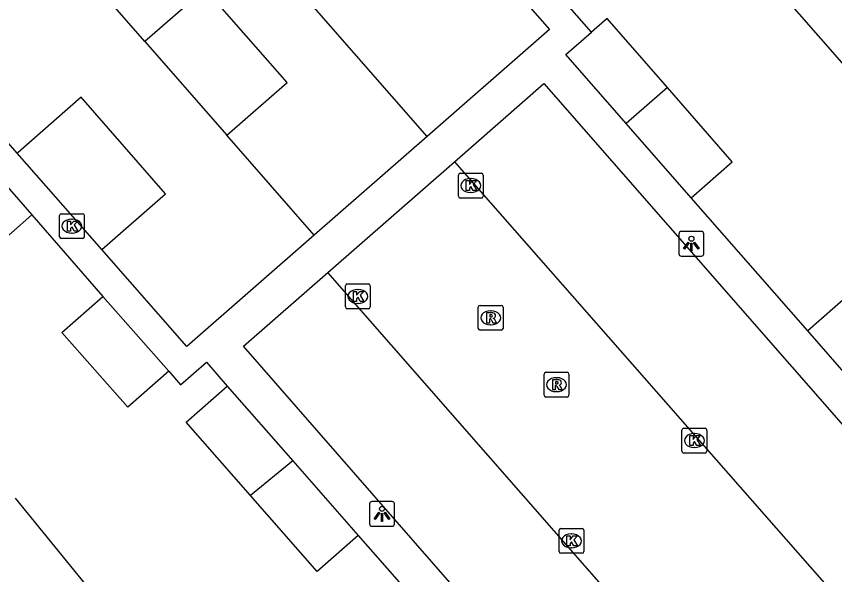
# Model space of a CAD drawing. Extents: x 161772 to 163123, y 383092 to 383917.
# Drawn here: x 162220.42 to 162253.34, y 383271.21 to 383293.68 of the extents above; entities that cross this region are included whole.
import ezdxf

# ---------------------------------------------------------------- set-up
doc = ezdxf.new("R2010")
doc.units = 0
for name, color, linetype in [('IMGEO_Kolk', 7, 'Continuous'), ('IMGEO_Lichtpunt', 7, 'Continuous'), ('IMGEO_Muur', 7, 'Continuous'), ('IMGEO_Pand', 7, 'Continuous'), ('IMGEO_Rijbaan_lokaal_gesloten', 7, 'Continuous'), ('IMGEO_Rioolput', 7, 'Continuous'), ('IMGEO_Voetpad_open', 7, 'Continuous')]:
    doc.layers.add(name, color=color, linetype=linetype)

msp = doc.modelspace()

# ---------------------------------------------------------------- linework, layer by layer
at = {"layer": 'IMGEO_Kolk'}
for p, q in [((162238.197, 383286.438), (162238.197, 383287.29)), ((162238.272, 383287.364), (162239.124, 383287.364)), ((162239.198, 383287.29), (162239.198, 383286.438)), ((162238.685, 383287.144), (162238.71, 383287.144)), ((162238.708, 383286.584), (162238.683, 383286.584)), ((162239.124, 383286.364), (162238.272, 383286.364)), ((162222.149, 383284.808), (162222.149, 383285.66)), ((162222.224, 383285.734), (162223.076, 383285.734)), ((162223.15, 383285.66), (162223.15, 383284.808)), ((162222.637, 383285.514), (162222.662, 383285.514)), ((162222.66, 383284.954), (162222.635, 383284.954)), ((162223.076, 383284.734), (162222.224, 383284.734)), ((162233.655, 383281.979), (162233.655, 383282.831)), ((162233.73, 383282.905), (162234.582, 383282.905)), ((162234.143, 383282.685), (162234.168, 383282.685)), ((162234.656, 383282.831), (162234.656, 383281.979)), ((162234.166, 383282.125), (162234.141, 383282.125)), ((162234.582, 383281.905), (162233.73, 383281.905)), ((162247.194, 383276.175), (162247.194, 383277.027)), ((162247.269, 383277.101), (162248.121, 383277.101)), ((162248.195, 383277.027), (162248.195, 383276.175)), ((162247.682, 383276.881), (162247.707, 383276.881)), ((162248.121, 383276.101), (162247.269, 383276.101)), ((162247.705, 383276.321), (162247.68, 383276.321)), ((162242.322, 383273.064), (162243.174, 383273.064)), ((162242.247, 383272.138), (162242.247, 383272.99)), ((162242.735, 383272.844), (162242.76, 383272.844)), ((162243.248, 383272.99), (162243.248, 383272.138)), ((162243.174, 383272.064), (162242.322, 383272.064)), ((162242.758, 383272.284), (162242.733, 383272.284))]:
    msp.add_line(p, q, dxfattribs=at)
for points in [[(162238.197, 383286.438), (162238.197, 383287.29)], [(162238.272, 383287.364), (162239.124, 383287.364)], [(162239.198, 383287.29), (162239.198, 383286.438)], [(162238.518, 383287.064), (162238.641, 383287.064), (162238.641, 383286.913), (162238.771, 383287.064), (162238.935, 383287.064), (162238.789, 383286.913), (162238.942, 383286.664), (162238.79, 383286.664), (162238.705, 383286.828), (162238.641, 383286.761), (162238.641, 383286.664), (162238.518, 383286.664), (162238.518, 383287.064)], [(162239.124, 383286.364), (162238.272, 383286.364)], [(162222.149, 383284.808), (162222.149, 383285.66)], [(162222.224, 383285.734), (162223.076, 383285.734)], [(162223.15, 383285.66), (162223.15, 383284.808)], [(162222.47, 383285.434), (162222.593, 383285.434), (162222.593, 383285.283), (162222.723, 383285.434), (162222.887, 383285.434), (162222.741, 383285.283), (162222.894, 383285.034), (162222.742, 383285.034), (162222.657, 383285.198), (162222.593, 383285.131), (162222.593, 383285.034), (162222.47, 383285.034), (162222.47, 383285.434)], [(162223.076, 383284.734), (162222.224, 383284.734)], [(162233.655, 383281.979), (162233.655, 383282.831)], [(162233.73, 383282.905), (162234.582, 383282.905)], [(162233.976, 383282.605), (162234.099, 383282.605), (162234.099, 383282.454), (162234.229, 383282.605), (162234.393, 383282.605), (162234.247, 383282.454), (162234.4, 383282.205), (162234.248, 383282.205), (162234.163, 383282.369), (162234.099, 383282.302), (162234.099, 383282.205), (162233.976, 383282.205), (162233.976, 383282.605)], [(162234.656, 383282.831), (162234.656, 383281.979)], [(162234.582, 383281.905), (162233.73, 383281.905)], [(162247.194, 383276.175), (162247.194, 383277.027)], [(162247.269, 383277.101), (162248.121, 383277.101)], [(162248.195, 383277.027), (162248.195, 383276.175)], [(162247.515, 383276.801), (162247.638, 383276.801), (162247.638, 383276.65), (162247.768, 383276.801), (162247.932, 383276.801), (162247.786, 383276.65), (162247.939, 383276.401), (162247.787, 383276.401), (162247.702, 383276.565), (162247.638, 383276.498), (162247.638, 383276.401), (162247.515, 383276.401), (162247.515, 383276.801)], [(162248.121, 383276.101), (162247.269, 383276.101)], [(162242.322, 383273.064), (162243.174, 383273.064)], [(162242.247, 383272.138), (162242.247, 383272.99)], [(162242.568, 383272.764), (162242.691, 383272.764), (162242.691, 383272.613), (162242.821, 383272.764), (162242.985, 383272.764), (162242.839, 383272.613), (162242.992, 383272.364), (162242.84, 383272.364), (162242.755, 383272.528), (162242.691, 383272.461), (162242.691, 383272.364), (162242.568, 383272.364), (162242.568, 383272.764)], [(162243.248, 383272.99), (162243.248, 383272.138)], [(162243.174, 383272.064), (162242.322, 383272.064)]]:
    msp.add_lwpolyline(points, dxfattribs=at)
for centre, start, end in [((162238.274, 383287.288), 91.552, 178.448), ((162238.274, 383287.288), 91.552, 178.448), ((162239.122, 383287.288), 1.552, 88.448), ((162239.122, 383287.288), 1.552, 88.448), ((162238.274, 383286.44), 181.552, 268.448), ((162238.274, 383286.44), 181.552, 268.448), ((162239.122, 383286.44), 271.552, 358.448), ((162239.122, 383286.44), 271.552, 358.448), ((162222.226, 383285.658), 91.552, 178.448), ((162222.226, 383285.658), 91.552, 178.448), ((162223.074, 383285.658), 1.552, 88.448), ((162223.074, 383285.658), 1.552, 88.448), ((162222.226, 383284.81), 181.552, 268.448), ((162222.226, 383284.81), 181.552, 268.448), ((162223.074, 383284.81), 271.552, 358.448), ((162223.074, 383284.81), 271.552, 358.448), ((162233.732, 383282.829), 91.552, 178.448), ((162233.732, 383282.829), 91.552, 178.448), ((162234.58, 383282.829), 1.552, 88.448), ((162234.58, 383282.829), 1.552, 88.448), ((162233.732, 383281.981), 181.552, 268.448), ((162233.732, 383281.981), 181.552, 268.448), ((162234.58, 383281.981), 271.552, 358.448), ((162234.58, 383281.981), 271.552, 358.448), ((162247.271, 383277.025), 91.552, 178.448), ((162247.271, 383277.025), 91.552, 178.448), ((162248.119, 383277.025), 1.552, 88.448), ((162248.119, 383277.025), 1.552, 88.448), ((162247.271, 383276.177), 181.552, 268.448), ((162247.271, 383276.177), 181.552, 268.448), ((162248.119, 383276.177), 271.552, 358.448), ((162248.119, 383276.177), 271.552, 358.448), ((162242.324, 383272.988), 91.552, 178.448), ((162242.324, 383272.988), 91.552, 178.448), ((162243.172, 383272.988), 1.552, 88.448), ((162243.172, 383272.988), 1.552, 88.448), ((162242.324, 383272.14), 181.552, 268.448), ((162242.324, 383272.14), 181.552, 268.448), ((162243.172, 383272.14), 271.552, 358.448), ((162243.172, 383272.14), 271.552, 358.448)]:
    msp.add_arc(centre, 0.0765, start, end, dxfattribs=at)
for centre, major_axis, ratio, start_param, end_param in [((162238.684, 383286.864), (-0.387, 0.002), 0.722429, 4.712389, 7.853982), ((162238.709, 383286.864), (-0.39, 0.002), 0.717154, 1.570796, 4.712389), ((162222.636, 383285.234), (-0.387, 0.002), 0.722429, 4.712389, 7.853982), ((162222.661, 383285.234), (-0.39, 0.002), 0.717154, 1.570796, 4.712389), ((162234.142, 383282.405), (-0.387, 0.002), 0.722429, 4.712389, 7.853982), ((162234.167, 383282.405), (-0.39, 0.002), 0.717154, 1.570796, 4.712389), ((162247.681, 383276.601), (-0.387, 0.002), 0.722429, 4.712389, 7.853982), ((162247.706, 383276.601), (-0.39, 0.002), 0.717154, 1.570796, 4.712389), ((162242.734, 383272.564), (-0.387, 0.002), 0.722429, 4.712389, 7.853982), ((162242.759, 383272.564), (-0.39, 0.002), 0.717154, 1.570796, 4.712389)]:
    msp.add_ellipse(centre, major_axis=major_axis, ratio=ratio, start_param=start_param, end_param=end_param, dxfattribs=at)
at = {"layer": 'IMGEO_Lichtpunt'}
for p, q in [((162247.074, 383284.928), (162247.074, 383284.121)), ((162247.074, 383284.928), (162247.074, 383284.121)), ((162247.976, 383285.023), (162247.168, 383285.023)), ((162247.976, 383285.023), (162247.168, 383285.023)), ((162248.07, 383284.121), (162248.07, 383284.928)), ((162248.07, 383284.121), (162248.07, 383284.928)), ((162247.168, 383284.027), (162247.976, 383284.027)), ((162247.168, 383284.027), (162247.976, 383284.027)), ((162234.627, 383274.053), (162234.627, 383273.246)), ((162234.627, 383274.053), (162234.627, 383273.246)), ((162235.529, 383274.148), (162234.721, 383274.148)), ((162235.529, 383274.148), (162234.721, 383274.148)), ((162235.623, 383273.246), (162235.623, 383274.053)), ((162235.623, 383273.246), (162235.623, 383274.053)), ((162234.721, 383273.152), (162235.529, 383273.152)), ((162234.721, 383273.152), (162235.529, 383273.152))]:
    msp.add_line(p, q, dxfattribs=at)
for points in [[(162247.448, 383284.592), (162247.487, 383284.564), (162247.299, 383284.302), (162247.261, 383284.329), (162247.448, 383284.592)], [(162247.66, 383284.564), (162247.698, 383284.591), (162247.885, 383284.329), (162247.846, 383284.301), (162247.66, 383284.564)], [(162247.55, 383284.544), (162247.597, 383284.544), (162247.597, 383284.222), (162247.55, 383284.222), (162247.55, 383284.544)], [(162235.001, 383273.717), (162235.04, 383273.689), (162234.852, 383273.427), (162234.814, 383273.454), (162235.001, 383273.717)], [(162235.213, 383273.689), (162235.251, 383273.716), (162235.438, 383273.454), (162235.399, 383273.426), (162235.213, 383273.689)], [(162235.103, 383273.669), (162235.15, 383273.669), (162235.15, 383273.347), (162235.103, 383273.347), (162235.103, 383273.669)]]:
    msp.add_lwpolyline(points, dxfattribs=at)
for centre in [(162247.573, 383284.726), (162235.126, 383273.851)]:
    msp.add_circle(centre, 0.0994, dxfattribs=at)
for centre, start, end in [((162247.168, 383284.928), 90, 180), ((162247.168, 383284.928), 90, 180), ((162247.976, 383284.928), 0, 90), ((162247.976, 383284.928), 0, 90), ((162247.168, 383284.121), 180, 270), ((162247.168, 383284.121), 180, 270), ((162247.976, 383284.121), 270, 0), ((162247.976, 383284.121), 270, 360), ((162234.721, 383274.053), 90, 180), ((162234.721, 383274.053), 90, 180), ((162235.529, 383274.053), 0, 90), ((162235.529, 383274.053), 0, 90), ((162234.721, 383273.246), 180, 270), ((162234.721, 383273.246), 180, 270), ((162235.529, 383273.246), 270, 0), ((162235.529, 383273.246), 270, 360)]:
    msp.add_arc(centre, 0.0946, start, end, dxfattribs=at)
at = {"layer": 'IMGEO_Muur'}
for points in [[(162243.557, 383293.038), (162238.521, 383298.769)], [(162252.251, 383281.024), (162247.564, 383286.375)], [(162221.042, 383285.688), (162223.891, 383282.407)], [(162226.546, 383279.397), (162227.013, 383278.848), (162228.072, 383279.753), (162228.903, 383278.794)], [(162234.173, 383272.783), (162236.981, 383269.58)]]:
    msp.add_lwpolyline(points, dxfattribs=at)
at = {"layer": 'IMGEO_Pand'}
for points in [[(162236.94, 383288.841), (162223.78, 383303.895)], [(162225.583, 383292.664), (162219.239, 383299.921)], [(162238.469, 383297.024), (162241.864, 383293.146), (162236.94, 383288.841)], [(162220.454, 383288.176), (162214.105, 383295.431), (162215.253, 383296.438)], [(162228.881, 383288.891), (162231.308, 383291.016), (162228.008, 383294.787), (162225.583, 383292.664)], [(162251.05, 383294.755), (162257.156, 383287.777), (162257.898, 383288.439), (162258.1, 383288.208)], [(162246.607, 383290.81), (162244.182, 383293.584), (162243.557, 383293.038)], [(162244.953, 383289.36), (162242.525, 383292.136), (162243.557, 383293.038)], [(162225.583, 383292.664), (162228.881, 383288.891)], [(162246.607, 383290.81), (162244.953, 383289.36)], [(162247.564, 383286.375), (162249.22, 383287.823), (162246.607, 383290.81)], [(162223.851, 383284.295), (162226.415, 383286.539), (162223.018, 383290.42), (162220.482, 383288.2), (162220.454, 383288.176)], [(162247.564, 383286.375), (162244.953, 383289.36)], [(162232.396, 383284.87), (162228.881, 383288.891)], [(162218.424, 383288.683), (162221.042, 383285.688)], [(162236.94, 383288.841), (162232.396, 383284.87)], [(162221.042, 383285.688), (162219.386, 383284.24), (162216.718, 383287.293)], [(162232.396, 383284.87), (162227.27, 383280.388), (162223.851, 383284.295)], [(162226.546, 383279.397), (162224.896, 383277.942), (162222.242, 383280.952), (162223.891, 383282.407)], [(162223.891, 383282.407), (162226.546, 383279.397)], [(162256.561, 383279.43), (162253.909, 383282.47), (162252.251, 383281.024)], [(162254.901, 383277.987), (162252.251, 383281.024)], [(162229.836, 383274.392), (162227.249, 383277.343), (162228.903, 383278.794)], [(162228.903, 383278.794), (162231.54, 383275.786)], [(162231.54, 383275.786), (162229.836, 383274.392)], [(162231.54, 383275.786), (162234.173, 383272.783)], [(162234.173, 383272.783), (162232.519, 383271.332), (162229.836, 383274.392)], [(162224.011, 383269.814), (162220.378, 383274.284)]]:
    msp.add_lwpolyline(points, dxfattribs=at)
at = {"layer": 'IMGEO_Rijbaan_lokaal_gesloten'}
for points in [[(162232.95, 383283.366), (162238.045, 383287.827)], [(162238.045, 383287.827), (162272.905, 383248.092)], [(162251.061, 383262.68), (162232.95, 383283.366)]]:
    msp.add_lwpolyline(points, dxfattribs=at)
at = {"layer": 'IMGEO_Rioolput'}
for p, q in [((162238.999, 383281.118), (162238.999, 383281.97)), ((162239.074, 383282.044), (162239.926, 383282.044)), ((162240, 383281.97), (162240, 383281.118)), ((162239.487, 383281.824), (162239.512, 383281.824)), ((162239.926, 383281.044), (162239.074, 383281.044)), ((162239.51, 383281.264), (162239.485, 383281.264)), ((162241.722, 383279.351), (162242.574, 383279.351)), ((162241.647, 383278.425), (162241.647, 383279.277)), ((162242.135, 383279.131), (162242.16, 383279.131)), ((162242.648, 383279.277), (162242.648, 383278.425)), ((162242.574, 383278.351), (162241.722, 383278.351)), ((162242.158, 383278.571), (162242.133, 383278.571))]:
    msp.add_line(p, q, dxfattribs=at)
for points in [[(162238.999, 383281.118), (162238.999, 383281.97)], [(162239.074, 383282.044), (162239.926, 383282.044)], [(162240, 383281.97), (162240, 383281.118)], [(162239.588, 383281.742), (162239.336, 383281.744), (162239.336, 383281.344)], [(162239.514, 383281.663), (162239.46, 383281.663), (162239.46, 383281.582)], [(162239.336, 383281.344), (162239.46, 383281.344), (162239.46, 383281.506), (162239.471, 383281.506)], [(162239.46, 383281.582), (162239.512, 383281.582)], [(162239.518, 383281.477), (162239.589, 383281.344), (162239.729, 383281.344), (162239.664, 383281.47)], [(162239.926, 383281.044), (162239.074, 383281.044)], [(162241.722, 383279.351), (162242.574, 383279.351)], [(162241.647, 383278.425), (162241.647, 383279.277)], [(162242.236, 383279.049), (162241.984, 383279.051), (162241.984, 383278.651)], [(162242.648, 383279.277), (162242.648, 383278.425)], [(162241.984, 383278.651), (162242.108, 383278.651), (162242.108, 383278.813), (162242.119, 383278.813)], [(162242.162, 383278.97), (162242.108, 383278.97), (162242.108, 383278.889)], [(162242.108, 383278.889), (162242.16, 383278.889)], [(162242.166, 383278.784), (162242.237, 383278.651), (162242.377, 383278.651), (162242.312, 383278.777)], [(162242.574, 383278.351), (162241.722, 383278.351)]]:
    msp.add_lwpolyline(points, dxfattribs=at)
for centre, radius, start, end in [((162239.076, 383281.968), 0.0765, 91.552, 178.448), ((162239.076, 383281.968), 0.0765, 91.552, 178.448), ((162239.924, 383281.968), 0.0765, 1.552, 88.448), ((162239.924, 383281.968), 0.0765, 1.552, 88.448), ((162239.52, 383281.567), 0.0964, 77.0061, 93.1865), ((162239.534, 383281.624), 0.0378, 276.6634, 79.6772), ((162239.587, 383281.632), 0.109, 350.3612, 89.416), ((162239.585, 383281.632), 0.112, 277.5842, 350.9817), ((162239.47, 383281.453), 0.0533, 26.0293, 88.6989), ((162239.496, 383281.771), 0.19, 274.7715, 282.9687), ((162239.569, 383281.417), 0.108, 29.5134, 73.7905), ((162239.076, 383281.12), 0.0765, 181.552, 268.448), ((162239.076, 383281.12), 0.0765, 181.552, 268.448), ((162239.924, 383281.12), 0.0765, 271.552, 358.448), ((162239.924, 383281.12), 0.0765, 271.552, 358.448), ((162241.724, 383279.275), 0.0765, 91.552, 178.448), ((162241.724, 383279.275), 0.0765, 91.552, 178.448), ((162242.572, 383279.275), 0.0765, 1.552, 88.448), ((162242.572, 383279.275), 0.0765, 1.552, 88.448), ((162242.235, 383278.939), 0.109, 350.3612, 89.416), ((162242.118, 383278.76), 0.0533, 26.0293, 88.6989), ((162242.144, 383279.078), 0.19, 274.7715, 282.9687), ((162242.168, 383278.874), 0.0964, 77.0061, 93.1865), ((162242.182, 383278.931), 0.0378, 276.6634, 79.6772), ((162242.233, 383278.939), 0.112, 277.5842, 350.9817), ((162242.217, 383278.724), 0.108, 29.5134, 73.7905), ((162241.724, 383278.427), 0.0765, 181.552, 268.448), ((162241.724, 383278.427), 0.0765, 181.552, 268.448), ((162242.572, 383278.427), 0.0765, 271.552, 358.448), ((162242.572, 383278.427), 0.0765, 271.552, 358.448)]:
    msp.add_arc(centre, radius, start, end, dxfattribs=at)
for centre, major_axis, ratio, start_param, end_param in [((162239.486, 383281.544), (-0.387, 0.002), 0.722429, 4.712389, 7.853982), ((162239.511, 383281.544), (-0.39, 0.002), 0.717154, 1.570796, 4.712389), ((162242.134, 383278.851), (-0.387, 0.002), 0.722429, 4.712389, 7.853982), ((162242.159, 383278.851), (-0.39, 0.002), 0.717154, 1.570796, 4.712389)]:
    msp.add_ellipse(centre, major_axis=major_axis, ratio=ratio, start_param=start_param, end_param=end_param, dxfattribs=at)
at = {"layer": 'IMGEO_Voetpad_open'}
for points in [[(162243.557, 383293.038), (162238.521, 383298.769)], [(162238.045, 383287.827), (162241.639, 383290.974), (162276.559, 383251.066)], [(162223.851, 383284.295), (162220.454, 383288.176)], [(162252.251, 383281.024), (162247.564, 383286.375)], [(162221.042, 383285.688), (162223.891, 383282.407)], [(162247.626, 383259.685), (162229.559, 383280.396), (162232.95, 383283.366)], [(162226.546, 383279.397), (162227.013, 383278.848), (162228.072, 383279.753), (162228.903, 383278.794)], [(162234.173, 383272.783), (162236.981, 383269.58)]]:
    msp.add_lwpolyline(points, dxfattribs=at)

doc.saveas('drawing.dxf')
